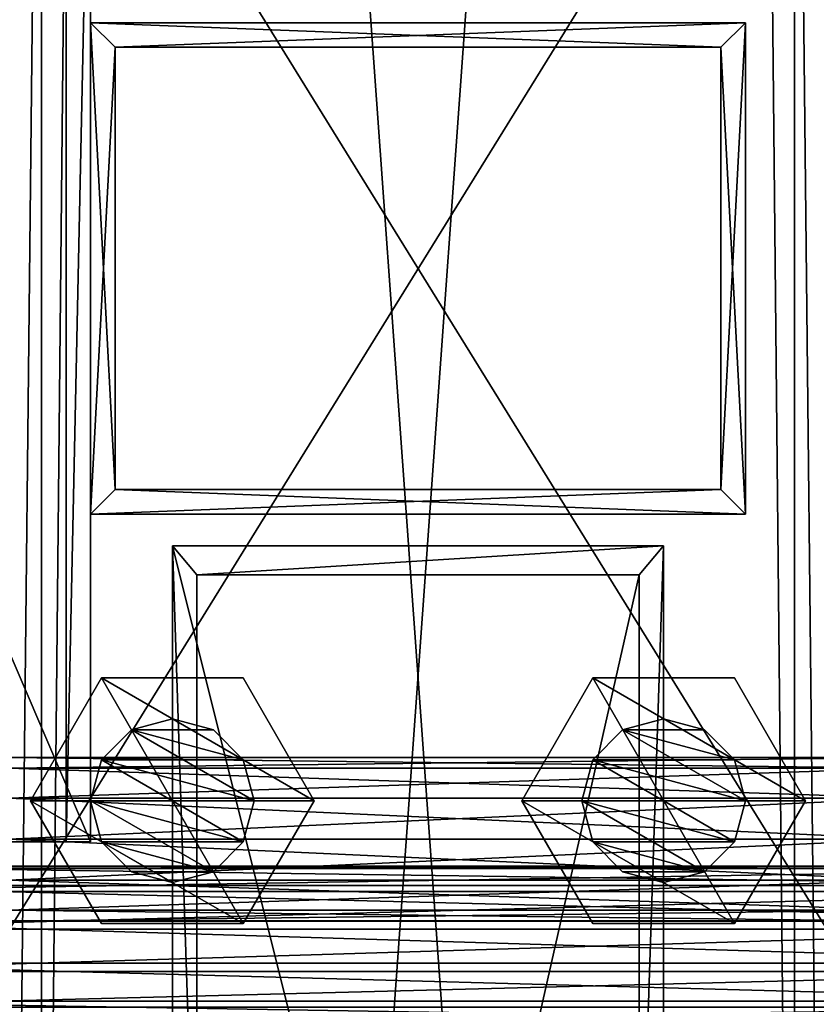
# Model space of a CAD drawing. Header units: millimetres. Extents: x -333 to 67333, y -930 to 39730.
# Tile 809 of 1056: x -49 to 49, y 29560 to 29680. Entities that reach past the tile are written whole.
import ezdxf

# ---------------------------------------------------------------- set-up
doc = ezdxf.new("R2010")
doc.units = ezdxf.units.MM
for name, color, linetype in [('13', 7, 'Continuous'), ('2', 7, 'Continuous'), ('5', 7, 'Continuous'), ('6', 7, 'Continuous'), ('8', 7, 'Continuous'), ('95', 7, 'Continuous'), ('99', 7, 'Continuous')]:
    doc.layers.add(name, color=color, linetype=linetype)

msp = doc.modelspace()

# ---------------------------------------------------------------- meshes
at = {"layer": '13', "color": 30}
mesh = msp.add_polyface(dxfattribs=at)
corners = [(-40, 29719.7, 4370.08), (-40, 29719.7, 4310.08), (-40, 29579.7, 4310.08), (-40, 29579.7, 4370.08), (-43, 29719.7, 4310.08), (-43, 29579.7, 4310.08), (-43, 29719.7, 4367.08), (-43, 29579.7, 4367.08), (-100, 29719.7, 4367.08), (-100, 29579.7, 4367.08), (-100, 29719.7, 4370.08), (-100, 29579.7, 4370.08)]
mesh.append_faces([[corners[k] for k in face] for face in [(0, 2, 3, 3), (1, 5, 2, 2), (4, 7, 5, 5), (6, 9, 7, 7), (8, 11, 9, 9), (10, 3, 11, 11), (0, 4, 1, 1), (8, 0, 10, 10), (7, 2, 5, 5)]], dxfattribs={"vtx0": -1, "color": 30})
mesh.append_faces([[corners[k] for k in face] for face in [(4, 0, 6, 6), (6, 0, 8, 8), (3, 7, 11, 11)]], dxfattribs={"vtx0": -1, "vtx1": -1, "color": 30})
mesh.append_faces([[corners[k] for k in face] for face in [(7, 3, 2, 2)]], dxfattribs={"vtx0": -1, "vtx2": -1, "vtx3": -1, "color": 30})
mesh.append_faces([[corners[k] for k in face] for face in [(9, 11, 7, 7)]], dxfattribs={"vtx1": -1, "color": 30})
mesh.append_faces([[corners[k] for k in face] for face in [(0, 1, 2, 2), (1, 4, 5, 5), (4, 6, 7, 7), (6, 8, 9, 9), (8, 10, 11, 11), (10, 0, 3, 3)]], dxfattribs={"vtx2": -1, "vtx3": -1, "color": 30})
at = {"layer": '2', "color": 20}
mesh = msp.add_polyface(dxfattribs=at)
corners = [(-37, 29622.7, 5014.92), (-37, 29676.7, 5003.44), (-37, 29676.7, 3539.41), (-37, 29622.7, 3539.41), (37, 29676.7, 5003.44), (37, 29676.7, 3539.41), (37, 29622.7, 5014.92), (37, 29622.7, 3539.41), (-40, 29619.7, 5015.55), (40, 29619.7, 5015.55), (40, 29619.7, 3539.41), (-40, 29619.7, 3539.41), (40, 29679.7, 5002.8), (40, 29679.7, 3539.41), (-40, 29679.7, 5002.8), (-40, 29679.7, 3539.41)]
mesh.append_faces([[corners[k] for k in face] for face in [(0, 2, 3, 3), (1, 5, 2, 2), (4, 7, 5, 5), (6, 3, 7, 7), (8, 10, 11, 11), (9, 13, 10, 10), (12, 15, 13, 13), (14, 11, 15, 15)]], dxfattribs={"vtx0": -1, "color": 20})
mesh.append_faces([[corners[k] for k in face] for face in [(9, 6, 12, 12), (6, 8, 0, 0), (0, 8, 1, 1), (12, 4, 14, 14), (4, 12, 6, 6), (14, 1, 8, 8), (11, 3, 15, 15), (3, 10, 7, 7), (7, 10, 5, 5), (15, 2, 13, 13), (2, 15, 3, 3), (13, 5, 10, 10)]], dxfattribs={"vtx0": -1, "vtx1": -1, "color": 20})
mesh.append_faces([[corners[k] for k in face] for face in [(6, 9, 8, 8), (14, 4, 1, 1), (3, 11, 10, 10), (13, 2, 5, 5)]], dxfattribs={"vtx0": -1, "vtx2": -1, "vtx3": -1, "color": 20})
mesh.append_faces([[corners[k] for k in face] for face in [(0, 1, 2, 2), (1, 4, 5, 5), (4, 6, 7, 7), (6, 0, 3, 3), (8, 9, 10, 10), (9, 12, 13, 13), (12, 14, 15, 15), (14, 8, 11, 11)]], dxfattribs={"vtx2": -1, "vtx3": -1, "color": 20})
mesh = msp.add_polyface(dxfattribs=at)
corners = [(-37, 29622.7, 3519.41), (-37, 29676.7, 3519.41), (-37, 29676.7, 3080), (-37, 29622.7, 3080), (37, 29676.7, 3519.41), (37, 29676.7, 3080), (37, 29622.7, 3519.41), (37, 29622.7, 3080), (-40, 29619.7, 3519.41), (40, 29619.7, 3519.41), (40, 29619.7, 3080), (-40, 29619.7, 3080), (40, 29679.7, 3519.41), (40, 29679.7, 3080), (-40, 29679.7, 3519.41), (-40, 29679.7, 3080)]
mesh.append_faces([[corners[k] for k in face] for face in [(0, 2, 3, 3), (1, 5, 2, 2), (4, 7, 5, 5), (6, 3, 7, 7), (8, 10, 11, 11), (9, 13, 10, 10), (12, 15, 13, 13), (14, 11, 15, 15)]], dxfattribs={"vtx0": -1, "color": 20})
mesh.append_faces([[corners[k] for k in face] for face in [(9, 6, 12, 12), (6, 8, 0, 0), (0, 8, 1, 1), (12, 4, 14, 14), (4, 12, 6, 6), (14, 1, 8, 8), (11, 3, 15, 15), (3, 10, 7, 7), (7, 10, 5, 5), (15, 2, 13, 13), (2, 15, 3, 3), (13, 5, 10, 10)]], dxfattribs={"vtx0": -1, "vtx1": -1, "color": 20})
mesh.append_faces([[corners[k] for k in face] for face in [(6, 9, 8, 8), (14, 4, 1, 1), (3, 11, 10, 10), (13, 2, 5, 5)]], dxfattribs={"vtx0": -1, "vtx2": -1, "vtx3": -1, "color": 20})
mesh.append_faces([[corners[k] for k in face] for face in [(0, 1, 2, 2), (1, 4, 5, 5), (4, 6, 7, 7), (6, 0, 3, 3), (8, 9, 10, 10), (9, 12, 13, 13), (12, 14, 15, 15), (14, 8, 11, 11)]], dxfattribs={"vtx2": -1, "vtx3": -1, "color": 20})
at = {"layer": '5', "color": 131}
mesh = msp.add_polyface(dxfattribs=at)
corners = [(-46, 38614.7, 2984), (46, 38614.7, 2984), (46, 29415, 2984), (-46, 29415, 2984), (46, 38614.7, 3076), (46, 29415, 3076), (-46, 38614.7, 3076), (-46, 29415, 3076), (-50, 38614.7, 2980), (-50, 38614.7, 3080), (-50, 29415, 3080), (-50, 29415, 2980), (50, 38614.7, 3080), (50, 29415, 3080), (50, 38614.7, 2980), (50, 29415, 2980)]
mesh.append_faces([[corners[k] for k in face] for face in [(0, 2, 3, 3), (1, 5, 2, 2), (4, 7, 5, 5), (6, 3, 7, 7), (8, 10, 11, 11), (9, 13, 10, 10), (12, 15, 13, 13), (14, 11, 15, 15)]], dxfattribs={"vtx0": -1, "color": 131})
mesh.append_faces([[corners[k] for k in face] for face in [(9, 6, 12, 12), (6, 8, 0, 0), (0, 8, 1, 1), (12, 4, 14, 14), (4, 12, 6, 6), (14, 1, 8, 8), (11, 3, 15, 15), (3, 10, 7, 7), (7, 10, 5, 5), (15, 2, 13, 13), (2, 15, 3, 3), (13, 5, 10, 10)]], dxfattribs={"vtx0": -1, "vtx1": -1, "color": 131})
mesh.append_faces([[corners[k] for k in face] for face in [(6, 9, 8, 8), (14, 4, 1, 1), (3, 11, 10, 10), (13, 2, 5, 5)]], dxfattribs={"vtx0": -1, "vtx2": -1, "vtx3": -1, "color": 131})
mesh.append_faces([[corners[k] for k in face] for face in [(0, 1, 2, 2), (1, 4, 5, 5), (4, 6, 7, 7), (6, 0, 3, 3), (8, 9, 10, 10), (9, 12, 13, 13), (12, 14, 15, 15), (14, 8, 11, 11)]], dxfattribs={"vtx2": -1, "vtx3": -1, "color": 131})
at = {"layer": '6', "color": 2}
mesh = msp.add_polyface(dxfattribs=at)
corners = [(-80, 19419.86, 7183.53), (80, 19419.86, 7183.53), (80, 30845.06, 4755.1), (-80, 30845.06, 4755.1), (-80, 19419.86, 7347.1), (-80, 30878.32, 4911.61), (80, 19419.86, 7347.1), (80, 30878.32, 4911.61), (75, 30846.1, 4759.99), (-75, 30846.1, 4759.99), (-75, 30877.28, 4906.72), (75, 30877.28, 4906.72), (-75, 19419.86, 7341.99), (75, 19419.86, 7341.99), (-75, 19419.86, 7188.64), (75, 19419.86, 7188.64)]
mesh.append_faces([[corners[k] for k in face] for face in [(0, 2, 3, 3), (4, 3, 5, 5), (6, 5, 7, 7), (1, 7, 2, 2), (12, 11, 10, 10), (14, 10, 9, 9), (15, 9, 8, 8), (13, 8, 11, 11)]], dxfattribs={"vtx0": -1, "color": 2})
mesh.append_faces([[corners[k] for k in face] for face in [(2, 8, 3, 3), (8, 7, 11, 11), (11, 7, 10, 10), (3, 9, 5, 5), (9, 3, 8, 8), (5, 10, 7, 7), (4, 12, 0, 0), (12, 6, 13, 13), (13, 6, 15, 15), (0, 14, 1, 1), (14, 0, 12, 12), (1, 15, 6, 6)]], dxfattribs={"vtx0": -1, "vtx1": -1, "color": 2})
mesh.append_faces([[corners[k] for k in face] for face in [(8, 2, 7, 7), (5, 9, 10, 10), (12, 4, 6, 6), (1, 14, 15, 15)]], dxfattribs={"vtx0": -1, "vtx2": -1, "vtx3": -1, "color": 2})
mesh.append_faces([[corners[k] for k in face] for face in [(0, 1, 2, 2), (4, 0, 3, 3), (6, 4, 5, 5), (1, 6, 7, 7), (12, 13, 11, 11), (14, 12, 10, 10), (15, 14, 9, 9), (13, 15, 8, 8)]], dxfattribs={"vtx2": -1, "vtx3": -1, "color": 2})
at = {"layer": '8', "color": 253}
mesh = msp.add_polyface(dxfattribs=at)
corners = [(27, 29310.51, 3427.29), (-27, 29310.51, 3427.29), (-27, 29525.28, 3080), (27, 29525.28, 3080), (-27, 29373.44, 3466.21), (-27, 29612.28, 3080), (27, 29373.44, 3466.21), (27, 29612.28, 3080), (30, 29307.95, 3425.71), (30, 29375.99, 3467.79), (30, 29615.81, 3080), (30, 29521.75, 3080), (-30, 29375.99, 3467.79), (-30, 29615.81, 3080), (-30, 29307.95, 3425.71), (-30, 29521.75, 3080)]
mesh.append_faces([[corners[k] for k in face] for face in [(0, 2, 3, 3), (1, 5, 2, 2), (4, 7, 5, 5), (6, 3, 7, 7), (8, 10, 11, 11), (9, 13, 10, 10), (12, 15, 13, 13), (14, 11, 15, 15)]], dxfattribs={"vtx0": -1, "color": 253})
mesh.append_faces([[corners[k] for k in face] for face in [(9, 6, 12, 12), (6, 8, 0, 0), (0, 8, 1, 1), (12, 4, 14, 14), (4, 12, 6, 6), (14, 1, 8, 8), (11, 3, 15, 15), (3, 10, 7, 7), (7, 10, 5, 5), (15, 2, 13, 13), (2, 15, 3, 3), (13, 5, 10, 10)]], dxfattribs={"vtx0": -1, "vtx1": -1, "color": 253})
mesh.append_faces([[corners[k] for k in face] for face in [(6, 9, 8, 8), (14, 4, 1, 1), (3, 11, 10, 10), (13, 2, 5, 5)]], dxfattribs={"vtx0": -1, "vtx2": -1, "vtx3": -1, "color": 253})
mesh.append_faces([[corners[k] for k in face] for face in [(0, 1, 2, 2), (1, 4, 5, 5), (4, 6, 7, 7), (6, 0, 3, 3), (8, 9, 10, 10), (9, 12, 13, 13), (12, 14, 15, 15), (14, 8, 11, 11)]], dxfattribs={"vtx2": -1, "vtx3": -1, "color": 253})
at = {"layer": '95', "color": 7}
mesh = msp.add_polyface(dxfattribs=at)
corners = [(-80, 29742.99, 5071.18), (-80, 29740.64, 5066.57), (89.99, 29740.64, 5066.57), (89.99, 29742.99, 5071.18), (-80, 29736.3, 5063.75), (89.99, 29736.3, 5063.75), (-80, 29731.13, 5063.48), (89.99, 29731.13, 5063.48), (-80, 29726.52, 5065.83), (89.99, 29726.52, 5065.83), (-80, 29723.7, 5070.17), (89.99, 29723.7, 5070.17), (-80, 29723.43, 5075.34), (89.99, 29723.43, 5075.34), (-80, 29725.78, 5079.95), (89.99, 29725.78, 5079.95), (-80, 29730.12, 5082.77), (89.99, 29730.12, 5082.77), (-80, 29735.29, 5083.04), (89.99, 29735.29, 5083.04), (-80, 29739.9, 5080.69), (89.99, 29739.9, 5080.69), (-80, 29742.72, 5076.35), (89.99, 29742.72, 5076.35), (89.99, 29750.15, 5069.66), (89.99, 29738.57, 5056.79), (102.49, 29738.57, 5056.79), (102.49, 29750.15, 5069.66), (89.99, 29721.62, 5060.39), (102.49, 29721.62, 5060.39), (89.99, 29716.27, 5076.86), (102.49, 29716.27, 5076.86), (89.99, 29727.86, 5089.73), (102.49, 29727.86, 5089.73), (89.99, 29744.8, 5086.13), (102.49, 29744.8, 5086.13), (-92.5, 29750.15, 5069.66), (-92.5, 29738.57, 5056.79), (-80, 29738.57, 5056.79), (-80, 29750.15, 5069.66), (-92.5, 29721.62, 5060.39), (-80, 29721.62, 5060.39), (-92.5, 29716.27, 5076.86), (-80, 29716.27, 5076.86), (-92.5, 29727.86, 5089.73), (-80, 29727.86, 5089.73), (-92.5, 29744.8, 5086.13), (-80, 29744.8, 5086.13), (-80, 29576.71, 5106.53), (-80, 29574.36, 5101.91), (89.99, 29574.36, 5101.91), (89.99, 29576.71, 5106.53), (-80, 29570.02, 5099.09), (89.99, 29570.02, 5099.09), (-80, 29564.85, 5098.82), (89.99, 29564.85, 5098.82), (-80, 29560.24, 5101.17), (89.99, 29560.24, 5101.17), (-80, 29557.42, 5105.51), (89.99, 29557.42, 5105.51), (-80, 29557.15, 5110.68), (89.99, 29557.15, 5110.68), (-80, 29559.5, 5115.3), (89.99, 29559.5, 5115.3), (-80, 29563.84, 5118.12), (89.99, 29563.84, 5118.12), (-80, 29569.01, 5118.39), (89.99, 29569.01, 5118.39), (-80, 29573.62, 5116.04), (89.99, 29573.62, 5116.04), (-80, 29576.44, 5111.69), (89.99, 29576.44, 5111.69), (89.99, 29583.87, 5105), (89.99, 29572.28, 5092.13), (102.49, 29572.28, 5092.13), (102.49, 29583.87, 5105), (89.99, 29555.34, 5095.73), (102.49, 29555.34, 5095.73), (89.99, 29549.99, 5112.21), (102.49, 29549.99, 5112.21), (89.99, 29561.58, 5125.08), (102.49, 29561.58, 5125.08), (89.99, 29578.52, 5121.48), (102.49, 29578.52, 5121.48), (-92.5, 29583.87, 5105), (-92.5, 29572.28, 5092.13), (-80, 29572.28, 5092.13), (-80, 29583.87, 5105), (-92.5, 29555.34, 5095.73), (-80, 29555.34, 5095.73), (-92.5, 29549.99, 5112.21), (-80, 29549.99, 5112.21), (-92.5, 29561.58, 5125.08), (-80, 29561.58, 5125.08), (-92.5, 29578.52, 5121.48), (-80, 29578.52, 5121.48)]
mesh.append_faces([[corners[k] for k in face] for face in [(0, 2, 3, 3), (1, 5, 2, 2), (4, 7, 5, 5), (6, 9, 7, 7), (8, 11, 9, 9), (10, 13, 11, 11), (12, 15, 13, 13), (14, 17, 15, 15), (16, 19, 17, 17), (18, 21, 19, 19), (20, 23, 21, 21), (22, 3, 23, 23), (4, 8, 6, 6), (18, 22, 20, 20), (23, 19, 21, 21), (11, 7, 9, 9), (24, 26, 27, 27), (25, 29, 26, 26), (28, 31, 29, 29), (30, 33, 31, 31), (32, 35, 33, 33), (34, 27, 35, 35), (25, 30, 28, 28), (32, 24, 34, 34), (27, 33, 35, 35), (31, 26, 29, 29), (36, 38, 39, 39), (37, 41, 38, 38), (40, 43, 41, 41), (42, 45, 43, 43), (44, 47, 45, 45), (46, 39, 47, 47), (37, 42, 40, 40), (44, 36, 46, 46), (39, 45, 47, 47), (43, 38, 41, 41), (48, 50, 51, 51), (49, 53, 50, 50), (52, 55, 53, 53), (54, 57, 55, 55), (56, 59, 57, 57), (58, 61, 59, 59), (60, 63, 61, 61), (62, 65, 63, 63), (64, 67, 65, 65), (66, 69, 67, 67), (68, 71, 69, 69), (70, 51, 71, 71), (52, 56, 54, 54), (64, 68, 66, 66), (71, 67, 69, 69), (59, 55, 57, 57), (72, 74, 75, 75), (73, 77, 74, 74), (76, 79, 77, 77), (78, 81, 79, 79), (80, 83, 81, 81), (82, 75, 83, 83), (73, 78, 76, 76), (80, 72, 82, 82), (75, 81, 83, 83), (79, 74, 77, 77), (84, 86, 87, 87), (85, 89, 86, 86), (88, 91, 89, 89), (90, 93, 91, 91), (92, 95, 93, 93), (94, 87, 95, 95), (85, 90, 88, 88), (92, 84, 94, 94), (87, 93, 95, 95), (91, 86, 89, 89)]], dxfattribs={"vtx0": -1, "color": 7})
mesh.append_faces([[corners[k] for k in face] for face in [(8, 4, 10, 10), (10, 1, 12, 12), (12, 0, 14, 14), (14, 0, 16, 16), (16, 22, 18, 18), (19, 23, 17, 17), (17, 3, 15, 15), (15, 2, 13, 13), (13, 5, 11, 11), (30, 24, 32, 32), (33, 27, 31, 31), (42, 36, 44, 44), (45, 39, 43, 43), (56, 52, 58, 58), (58, 49, 60, 60), (60, 49, 62, 62), (62, 70, 64, 64), (67, 71, 65, 65), (65, 51, 63, 63), (63, 50, 61, 61), (61, 53, 59, 59), (78, 72, 80, 80), (81, 75, 79, 79), (90, 84, 92, 92), (93, 87, 91, 91)]], dxfattribs={"vtx0": -1, "vtx1": -1, "color": 7})
mesh.append_faces([[corners[k] for k in face] for face in [(10, 4, 1, 1), (12, 1, 0, 0), (16, 0, 22, 22), (17, 23, 3, 3), (15, 3, 2, 2), (13, 2, 5, 5), (11, 5, 7, 7), (30, 25, 24, 24), (31, 27, 26, 26), (42, 37, 36, 36), (43, 39, 38, 38), (58, 52, 49, 49), (62, 49, 48, 48), (62, 48, 70, 70), (64, 70, 68, 68), (65, 71, 51, 51), (63, 51, 50, 50), (61, 50, 53, 53), (59, 53, 55, 55), (78, 73, 72, 72), (79, 75, 74, 74), (90, 85, 84, 84), (91, 87, 86, 86)]], dxfattribs={"vtx0": -1, "vtx2": -1, "vtx3": -1, "color": 7})
mesh.append_faces([[corners[k] for k in face] for face in [(0, 1, 2, 2), (1, 4, 5, 5), (4, 6, 7, 7), (6, 8, 9, 9), (8, 10, 11, 11), (10, 12, 13, 13), (12, 14, 15, 15), (14, 16, 17, 17), (16, 18, 19, 19), (18, 20, 21, 21), (20, 22, 23, 23), (22, 0, 3, 3), (24, 25, 26, 26), (25, 28, 29, 29), (28, 30, 31, 31), (30, 32, 33, 33), (32, 34, 35, 35), (34, 24, 27, 27), (36, 37, 38, 38), (37, 40, 41, 41), (40, 42, 43, 43), (42, 44, 45, 45), (44, 46, 47, 47), (46, 36, 39, 39), (48, 49, 50, 50), (49, 52, 53, 53), (52, 54, 55, 55), (54, 56, 57, 57), (56, 58, 59, 59), (58, 60, 61, 61), (60, 62, 63, 63), (62, 64, 65, 65), (64, 66, 67, 67), (66, 68, 69, 69), (68, 70, 71, 71), (70, 48, 51, 51), (72, 73, 74, 74), (73, 76, 77, 77), (76, 78, 79, 79), (78, 80, 81, 81), (80, 82, 83, 83), (82, 72, 75, 75), (84, 85, 86, 86), (85, 88, 89, 89), (88, 90, 91, 91), (90, 92, 93, 93), (92, 94, 95, 95), (94, 84, 87, 87)]], dxfattribs={"vtx2": -1, "vtx3": -1, "color": 7})
mesh = msp.add_polyface(dxfattribs=at)
corners = [(60, 29710, 3020), (60, 29711.34, 3015), (-50, 29711.34, 3015), (-50, 29710, 3020), (60, 29715, 3011.34), (-50, 29715, 3011.34), (60, 29720, 3010), (-50, 29720, 3010), (60, 29725, 3011.34), (-50, 29725, 3011.34), (60, 29728.66, 3015), (-50, 29728.66, 3015), (60, 29730, 3020), (-50, 29730, 3020), (60, 29728.66, 3025), (-50, 29728.66, 3025), (60, 29725, 3028.66), (-50, 29725, 3028.66), (60, 29720, 3030), (-50, 29720, 3030), (60, 29715, 3028.66), (-50, 29715, 3028.66), (60, 29711.34, 3025), (-50, 29711.34, 3025), (-50, 29702.68, 3020), (-50, 29711.34, 3005), (-62.5, 29711.34, 3005), (-62.5, 29702.68, 3020), (-50, 29728.66, 3005), (-62.5, 29728.66, 3005), (-50, 29737.32, 3020), (-62.5, 29737.32, 3020), (-50, 29728.66, 3035), (-62.5, 29728.66, 3035), (-50, 29711.34, 3035), (-62.5, 29711.34, 3035), (72.5, 29702.68, 3020), (72.5, 29711.34, 3005), (60, 29711.34, 3005), (60, 29702.68, 3020), (72.5, 29728.66, 3005), (60, 29728.66, 3005), (72.5, 29737.32, 3020), (60, 29737.32, 3020), (72.5, 29728.66, 3035), (60, 29728.66, 3035), (72.5, 29711.34, 3035), (60, 29711.34, 3035), (60, 29570, 3020), (60, 29571.34, 3015), (-50, 29571.34, 3015), (-50, 29570, 3020), (60, 29575, 3011.34), (-50, 29575, 3011.34), (60, 29580, 3010), (-50, 29580, 3010), (60, 29585, 3011.34), (-50, 29585, 3011.34), (60, 29588.66, 3015), (-50, 29588.66, 3015), (60, 29590, 3020), (-50, 29590, 3020), (60, 29588.66, 3025), (-50, 29588.66, 3025), (60, 29585, 3028.66), (-50, 29585, 3028.66), (60, 29580, 3030), (-50, 29580, 3030), (60, 29575, 3028.66), (-50, 29575, 3028.66), (60, 29571.34, 3025), (-50, 29571.34, 3025), (-50, 29562.68, 3020), (-50, 29571.34, 3005), (-62.5, 29571.34, 3005), (-62.5, 29562.68, 3020), (-50, 29588.66, 3005), (-62.5, 29588.66, 3005), (-50, 29597.32, 3020), (-62.5, 29597.32, 3020), (-50, 29588.66, 3035), (-62.5, 29588.66, 3035), (-50, 29571.34, 3035), (-62.5, 29571.34, 3035), (72.5, 29562.68, 3020), (72.5, 29571.34, 3005), (60, 29571.34, 3005), (60, 29562.68, 3020), (72.5, 29588.66, 3005), (60, 29588.66, 3005), (72.5, 29597.32, 3020), (60, 29597.32, 3020), (72.5, 29588.66, 3035), (60, 29588.66, 3035), (72.5, 29571.34, 3035), (60, 29571.34, 3035)]
mesh.append_faces([[corners[k] for k in face] for face in [(0, 2, 3, 3), (1, 5, 2, 2), (4, 7, 5, 5), (6, 9, 7, 7), (8, 11, 9, 9), (10, 13, 11, 11), (12, 15, 13, 13), (14, 17, 15, 15), (16, 19, 17, 17), (18, 21, 19, 19), (20, 23, 21, 21), (22, 3, 23, 23), (4, 8, 6, 6), (16, 20, 18, 18), (23, 19, 21, 21), (11, 7, 9, 9), (24, 26, 27, 27), (25, 29, 26, 26), (28, 31, 29, 29), (30, 33, 31, 31), (32, 35, 33, 33), (34, 27, 35, 35), (25, 30, 28, 28), (32, 24, 34, 34), (27, 33, 35, 35), (31, 26, 29, 29), (36, 38, 39, 39), (37, 41, 38, 38), (40, 43, 41, 41), (42, 45, 43, 43), (44, 47, 45, 45), (46, 39, 47, 47), (37, 42, 40, 40), (44, 36, 46, 46), (39, 45, 47, 47), (43, 38, 41, 41), (48, 50, 51, 51), (49, 53, 50, 50), (52, 55, 53, 53), (54, 57, 55, 55), (56, 59, 57, 57), (58, 61, 59, 59), (60, 63, 61, 61), (62, 65, 63, 63), (64, 67, 65, 65), (66, 69, 67, 67), (68, 71, 69, 69), (70, 51, 71, 71), (52, 56, 54, 54), (64, 68, 66, 66), (71, 67, 69, 69), (57, 53, 55, 55), (72, 74, 75, 75), (73, 77, 74, 74), (76, 79, 77, 77), (78, 81, 79, 79), (80, 83, 81, 81), (82, 75, 83, 83), (73, 78, 76, 76), (80, 72, 82, 82), (75, 81, 83, 83), (79, 74, 77, 77), (84, 86, 87, 87), (85, 89, 86, 86), (88, 91, 89, 89), (90, 93, 91, 91), (92, 95, 93, 93), (94, 87, 95, 95), (85, 90, 88, 88), (92, 84, 94, 94), (87, 93, 95, 95), (91, 86, 89, 89)]], dxfattribs={"vtx0": -1, "color": 7})
mesh.append_faces([[corners[k] for k in face] for face in [(8, 4, 10, 10), (10, 4, 12, 12), (12, 1, 14, 14), (14, 22, 16, 16), (19, 23, 17, 17), (17, 23, 15, 15), (15, 2, 13, 13), (13, 5, 11, 11), (30, 24, 32, 32), (33, 26, 31, 31), (42, 36, 44, 44), (45, 38, 43, 43), (56, 52, 58, 58), (58, 49, 60, 60), (60, 48, 62, 62), (62, 70, 64, 64), (67, 71, 65, 65), (65, 51, 63, 63), (63, 50, 61, 61), (61, 53, 59, 59), (59, 53, 57, 57), (78, 72, 80, 80), (81, 74, 79, 79), (90, 84, 92, 92), (93, 86, 91, 91)]], dxfattribs={"vtx0": -1, "vtx1": -1, "color": 7})
mesh.append_faces([[corners[k] for k in face] for face in [(12, 4, 1, 1), (14, 1, 0, 0), (14, 0, 22, 22), (16, 22, 20, 20), (15, 23, 3, 3), (15, 3, 2, 2), (13, 2, 5, 5), (11, 5, 7, 7), (30, 25, 24, 24), (33, 27, 26, 26), (42, 37, 36, 36), (45, 39, 38, 38), (58, 52, 49, 49), (60, 49, 48, 48), (62, 48, 70, 70), (64, 70, 68, 68), (65, 71, 51, 51), (63, 51, 50, 50), (61, 50, 53, 53), (78, 73, 72, 72), (81, 75, 74, 74), (90, 85, 84, 84), (93, 87, 86, 86)]], dxfattribs={"vtx0": -1, "vtx2": -1, "vtx3": -1, "color": 7})
mesh.append_faces([[corners[k] for k in face] for face in [(0, 1, 2, 2), (1, 4, 5, 5), (4, 6, 7, 7), (6, 8, 9, 9), (8, 10, 11, 11), (10, 12, 13, 13), (12, 14, 15, 15), (14, 16, 17, 17), (16, 18, 19, 19), (18, 20, 21, 21), (20, 22, 23, 23), (22, 0, 3, 3), (24, 25, 26, 26), (25, 28, 29, 29), (28, 30, 31, 31), (30, 32, 33, 33), (32, 34, 35, 35), (34, 24, 27, 27), (36, 37, 38, 38), (37, 40, 41, 41), (40, 42, 43, 43), (42, 44, 45, 45), (44, 46, 47, 47), (46, 36, 39, 39), (48, 49, 50, 50), (49, 52, 53, 53), (52, 54, 55, 55), (54, 56, 57, 57), (56, 58, 59, 59), (58, 60, 61, 61), (60, 62, 63, 63), (62, 64, 65, 65), (64, 66, 67, 67), (66, 68, 69, 69), (68, 70, 71, 71), (70, 48, 51, 51), (72, 73, 74, 74), (73, 76, 77, 77), (76, 78, 79, 79), (78, 80, 81, 81), (80, 82, 83, 83), (82, 72, 75, 75), (84, 85, 86, 86), (85, 88, 89, 89), (88, 90, 91, 91), (90, 92, 93, 93), (92, 94, 95, 95), (94, 84, 87, 87)]], dxfattribs={"vtx2": -1, "vtx3": -1, "color": 7})
mesh = msp.add_polyface(dxfattribs=at)
corners = [(-40, 29584.7, 3519.41), (-38.66, 29589.7, 3519.41), (-38.66, 29589.7, 3539.41), (-40, 29584.7, 3539.41), (-35, 29593.36, 3519.41), (-35, 29593.36, 3539.41), (-30, 29594.7, 3519.41), (-30, 29594.7, 3539.41), (-30, 29574.7, 3519.41), (-35, 29576.04, 3519.41), (-35, 29576.04, 3539.41), (-30, 29574.7, 3539.41), (-38.66, 29579.7, 3519.41), (-38.66, 29579.7, 3539.41), (-25, 29593.36, 3519.41), (-21.34, 29589.7, 3519.41), (-21.34, 29579.7, 3519.41), (-25, 29576.04, 3519.41), (-25, 29576.04, 3539.41), (-20, 29584.7, 3539.41), (-25, 29593.36, 3539.41), (-47.32, 29584.7, 3539.41), (-38.66, 29599.7, 3539.41), (-38.66, 29599.7, 3551.91), (-47.32, 29584.7, 3551.91), (-21.34, 29599.7, 3551.91), (-21.34, 29569.7, 3539.41), (-38.66, 29569.7, 3539.41), (-38.66, 29569.7, 3551.91), (-12.68, 29584.7, 3539.41), (-21.34, 29569.7, 3551.91), (-47.32, 29584.7, 3506.91), (-38.66, 29599.7, 3506.91), (-38.66, 29599.7, 3519.41), (-47.32, 29584.7, 3519.41), (-21.34, 29599.7, 3519.41), (-21.34, 29569.7, 3506.91), (-38.66, 29569.7, 3506.91), (-38.66, 29569.7, 3519.41), (-12.68, 29584.7, 3506.91), (-21.34, 29569.7, 3519.41)]
mesh.append_faces([[corners[k] for k in face] for face in [(0, 2, 3, 3), (1, 5, 2, 2), (4, 7, 5, 5), (8, 10, 11, 11), (9, 13, 10, 10), (12, 3, 13, 13), (4, 14, 6, 6), (13, 11, 10, 10), (20, 5, 7, 7), (21, 23, 24, 24), (22, 25, 23, 23), (27, 24, 28, 28), (26, 21, 27, 27), (24, 30, 28, 28), (31, 33, 34, 34), (32, 35, 33, 33), (37, 34, 38, 38), (36, 31, 37, 37), (34, 40, 38, 38)]], dxfattribs={"vtx0": -1, "color": 7})
mesh.append_faces([[corners[k] for k in face] for face in [(15, 4, 1, 1), (16, 1, 0, 0), (16, 0, 12, 12), (17, 12, 9, 9), (18, 13, 3, 3), (19, 3, 2, 2), (19, 2, 5, 5), (29, 22, 21, 21), (30, 24, 23, 23), (39, 32, 31, 31), (40, 34, 33, 33)]], dxfattribs={"vtx0": -1, "vtx2": -1, "vtx3": -1, "color": 7})
mesh.append_faces([[corners[k] for k in face] for face in [(0, 1, 2, 2), (1, 4, 5, 5), (4, 6, 7, 7), (8, 9, 10, 10), (9, 12, 13, 13), (12, 0, 3, 3), (21, 22, 23, 23), (26, 27, 28, 28), (27, 21, 24, 24), (31, 32, 33, 33), (36, 37, 38, 38), (37, 31, 34, 34)]], dxfattribs={"vtx2": -1, "vtx3": -1, "color": 7})
mesh = msp.add_polyface(dxfattribs=at)
corners = [(-30, 29594.7, 3519.41), (-25, 29593.36, 3519.41), (-25, 29593.36, 3539.41), (-30, 29594.7, 3539.41), (-21.34, 29589.7, 3519.41), (-21.34, 29589.7, 3539.41), (-20, 29584.7, 3519.41), (-20, 29584.7, 3539.41), (-21.34, 29579.7, 3519.41), (-21.34, 29579.7, 3539.41), (-25, 29576.04, 3519.41), (-25, 29576.04, 3539.41), (-30, 29574.7, 3519.41), (-30, 29574.7, 3539.41), (-35, 29593.36, 3519.41), (-38.66, 29589.7, 3519.41), (-38.66, 29579.7, 3519.41), (-35, 29576.04, 3519.41), (-38.66, 29579.7, 3539.41), (-40, 29584.7, 3539.41), (-35, 29593.36, 3539.41), (-38.66, 29599.7, 3539.41), (-21.34, 29599.7, 3539.41), (-21.34, 29599.7, 3551.91), (-12.68, 29584.7, 3539.41), (-12.68, 29584.7, 3551.91), (-21.34, 29569.7, 3539.41), (-21.34, 29569.7, 3551.91), (-38.66, 29569.7, 3551.91), (-47.32, 29584.7, 3539.41), (-38.66, 29599.7, 3551.91), (-38.66, 29599.7, 3506.91), (-21.34, 29599.7, 3506.91), (-21.34, 29599.7, 3519.41), (-12.68, 29584.7, 3506.91), (-12.68, 29584.7, 3519.41), (-21.34, 29569.7, 3506.91), (-21.34, 29569.7, 3519.41), (-38.66, 29569.7, 3519.41), (-47.32, 29584.7, 3506.91), (-38.66, 29599.7, 3519.41)]
mesh.append_faces([[corners[k] for k in face] for face in [(0, 2, 3, 3), (1, 5, 2, 2), (4, 7, 5, 5), (6, 9, 7, 7), (8, 11, 9, 9), (10, 13, 11, 11), (10, 17, 12, 12), (22, 25, 23, 23), (24, 27, 25, 25), (26, 28, 27, 27), (21, 24, 22, 22), (25, 30, 23, 23), (32, 35, 33, 33), (34, 37, 35, 35), (36, 38, 37, 37), (31, 34, 32, 32), (35, 40, 33, 33)]], dxfattribs={"vtx0": -1, "color": 7})
mesh.append_faces([[corners[k] for k in face] for face in [(1, 14, 4, 4), (4, 15, 6, 6), (6, 15, 8, 8), (8, 16, 10, 10), (13, 18, 11, 11), (11, 19, 9, 9), (9, 19, 7, 7), (7, 20, 5, 5), (5, 20, 2, 2), (24, 29, 26, 26), (27, 30, 25, 25), (34, 39, 36, 36), (37, 40, 35, 35)]], dxfattribs={"vtx0": -1, "vtx1": -1, "color": 7})
mesh.append_faces([[corners[k] for k in face] for face in [(0, 1, 2, 2), (1, 4, 5, 5), (4, 6, 7, 7), (6, 8, 9, 9), (8, 10, 11, 11), (10, 12, 13, 13), (21, 22, 23, 23), (22, 24, 25, 25), (24, 26, 27, 27), (31, 32, 33, 33), (32, 34, 35, 35), (34, 36, 37, 37)]], dxfattribs={"vtx2": -1, "vtx3": -1, "color": 7})
mesh = msp.add_polyface(dxfattribs=at)
corners = [(20, 29584.7, 3519.41), (21.34, 29589.7, 3519.41), (21.34, 29589.7, 3539.41), (20, 29584.7, 3539.41), (25, 29593.36, 3519.41), (25, 29593.36, 3539.41), (30, 29594.7, 3519.41), (30, 29594.7, 3539.41), (30, 29574.7, 3519.41), (25, 29576.04, 3519.41), (25, 29576.04, 3539.41), (30, 29574.7, 3539.41), (21.34, 29579.7, 3519.41), (21.34, 29579.7, 3539.41), (35, 29593.36, 3519.41), (38.66, 29589.7, 3519.41), (40, 29584.7, 3519.41), (38.66, 29579.7, 3519.41), (35, 29576.04, 3519.41), (35, 29576.04, 3539.41), (38.66, 29579.7, 3539.41), (40, 29584.7, 3539.41), (35, 29593.36, 3539.41), (12.68, 29584.7, 3539.41), (21.34, 29599.7, 3539.41), (21.34, 29599.7, 3551.91), (12.68, 29584.7, 3551.91), (38.66, 29599.7, 3551.91), (38.66, 29569.7, 3539.41), (21.34, 29569.7, 3539.41), (21.34, 29569.7, 3551.91), (47.32, 29584.7, 3539.41), (38.66, 29569.7, 3551.91), (12.68, 29584.7, 3506.91), (21.34, 29599.7, 3506.91), (21.34, 29599.7, 3519.41), (12.68, 29584.7, 3519.41), (38.66, 29599.7, 3519.41), (38.66, 29569.7, 3506.91), (21.34, 29569.7, 3506.91), (21.34, 29569.7, 3519.41), (47.32, 29584.7, 3506.91), (38.66, 29569.7, 3519.41)]
mesh.append_faces([[corners[k] for k in face] for face in [(0, 2, 3, 3), (1, 5, 2, 2), (4, 7, 5, 5), (8, 10, 11, 11), (9, 13, 10, 10), (12, 3, 13, 13), (4, 14, 6, 6), (13, 11, 10, 10), (22, 5, 7, 7), (23, 25, 26, 26), (24, 27, 25, 25), (29, 26, 30, 30), (28, 23, 29, 29), (26, 32, 30, 30), (33, 35, 36, 36), (34, 37, 35, 35), (39, 36, 40, 40), (38, 33, 39, 39), (36, 42, 40, 40)]], dxfattribs={"vtx0": -1, "color": 7})
mesh.append_faces([[corners[k] for k in face] for face in [(15, 4, 1, 1), (16, 1, 0, 0), (17, 0, 12, 12), (18, 12, 9, 9), (19, 13, 3, 3), (20, 3, 2, 2), (21, 2, 5, 5), (31, 24, 23, 23), (32, 26, 25, 25), (41, 34, 33, 33), (42, 36, 35, 35)]], dxfattribs={"vtx0": -1, "vtx2": -1, "vtx3": -1, "color": 7})
mesh.append_faces([[corners[k] for k in face] for face in [(0, 1, 2, 2), (1, 4, 5, 5), (4, 6, 7, 7), (8, 9, 10, 10), (9, 12, 13, 13), (12, 0, 3, 3), (23, 24, 25, 25), (28, 29, 30, 30), (29, 23, 26, 26), (33, 34, 35, 35), (38, 39, 40, 40), (39, 33, 36, 36)]], dxfattribs={"vtx2": -1, "vtx3": -1, "color": 7})
mesh = msp.add_polyface(dxfattribs=at)
corners = [(30, 29594.7, 3519.41), (35, 29593.36, 3519.41), (35, 29593.36, 3539.41), (30, 29594.7, 3539.41), (38.66, 29589.7, 3519.41), (38.66, 29589.7, 3539.41), (40, 29584.7, 3519.41), (40, 29584.7, 3539.41), (38.66, 29579.7, 3519.41), (38.66, 29579.7, 3539.41), (35, 29576.04, 3519.41), (35, 29576.04, 3539.41), (30, 29574.7, 3519.41), (30, 29574.7, 3539.41), (25, 29593.36, 3519.41), (21.34, 29589.7, 3519.41), (20, 29584.7, 3519.41), (21.34, 29579.7, 3519.41), (25, 29576.04, 3519.41), (21.34, 29579.7, 3539.41), (20, 29584.7, 3539.41), (21.34, 29589.7, 3539.41), (25, 29593.36, 3539.41), (21.34, 29599.7, 3539.41), (38.66, 29599.7, 3539.41), (38.66, 29599.7, 3551.91), (47.32, 29584.7, 3539.41), (47.32, 29584.7, 3551.91), (38.66, 29569.7, 3539.41), (38.66, 29569.7, 3551.91), (21.34, 29569.7, 3551.91), (12.68, 29584.7, 3539.41), (21.34, 29599.7, 3551.91), (21.34, 29599.7, 3506.91), (38.66, 29599.7, 3506.91), (38.66, 29599.7, 3519.41), (47.32, 29584.7, 3506.91), (47.32, 29584.7, 3519.41), (38.66, 29569.7, 3506.91), (38.66, 29569.7, 3519.41), (21.34, 29569.7, 3519.41), (12.68, 29584.7, 3506.91), (21.34, 29599.7, 3519.41)]
mesh.append_faces([[corners[k] for k in face] for face in [(0, 2, 3, 3), (1, 5, 2, 2), (4, 7, 5, 5), (6, 9, 7, 7), (8, 11, 9, 9), (10, 13, 11, 11), (10, 18, 12, 12), (24, 27, 25, 25), (26, 29, 27, 27), (28, 30, 29, 29), (23, 26, 24, 24), (27, 32, 25, 25), (34, 37, 35, 35), (36, 39, 37, 37), (38, 40, 39, 39), (33, 36, 34, 34), (37, 42, 35, 35)]], dxfattribs={"vtx0": -1, "color": 7})
mesh.append_faces([[corners[k] for k in face] for face in [(1, 14, 4, 4), (4, 15, 6, 6), (6, 16, 8, 8), (8, 17, 10, 10), (13, 19, 11, 11), (11, 20, 9, 9), (9, 21, 7, 7), (7, 22, 5, 5), (5, 22, 2, 2), (26, 31, 28, 28), (29, 32, 27, 27), (36, 41, 38, 38), (39, 42, 37, 37)]], dxfattribs={"vtx0": -1, "vtx1": -1, "color": 7})
mesh.append_faces([[corners[k] for k in face] for face in [(0, 1, 2, 2), (1, 4, 5, 5), (4, 6, 7, 7), (6, 8, 9, 9), (8, 10, 11, 11), (10, 12, 13, 13), (23, 24, 25, 25), (24, 26, 27, 27), (26, 28, 29, 29), (33, 34, 35, 35), (34, 36, 37, 37), (36, 38, 39, 39)]], dxfattribs={"vtx2": -1, "vtx3": -1, "color": 7})
at = {"layer": '99', "color": 7}
mesh = msp.add_polyface(dxfattribs=at)
corners = [(100, 1810, 1000), (-100, 1810, 1000), (-100, 4590, 1000), (100, 4590, 1000), (100, 1810, 2280), (-100, 1810, 2280), (100, 4590, 2280), (-100, 4590, 2280), (100, 0, 2950), (-100, 0, 2950), (-100, 38800, 2950), (100, 38800, 2950), (100, 38800, -700), (-100, 38800, -700), (-100, 0, -700), (100, 0, -700), (100, 36990, 2280), (-100, 36990, 2280), (-100, 34210, 2280), (100, 34210, 2280), (-100, 34210, 1000), (100, 34210, 1000), (-100, 36990, 1000), (100, 36990, 1000), (100, 19847.42, 2200), (-100, 19847.42, 2200), (-100, 18949.94, 2200), (100, 18949.94, 2200), (-100, 18949.94, 100), (100, 18949.94, 100), (-100, 19847.42, 100), (100, 19847.42, 100), (100, 30990, 2280), (-100, 30990, 2280), (-100, 28210, 2280), (100, 28210, 2280), (-100, 28210, 1000), (100, 28210, 1000), (-100, 30990, 1000), (100, 30990, 1000), (100, 24990, 2280), (-100, 24990, 2280), (-100, 22210, 2280), (100, 22210, 2280), (-100, 22210, 1000), (100, 22210, 1000), (-100, 24990, 1000), (100, 24990, 1000), (100, 16590, 2280), (-100, 16590, 2280), (-100, 13810, 2280), (100, 13810, 2280), (-100, 13810, 1000), (100, 13810, 1000), (-100, 16590, 1000), (100, 16590, 1000), (100, 10590, 1000), (100, 10590, 2280), (100, 7810, 2280), (100, 7810, 1000), (-100, 7810, 2280), (-100, 7810, 1000), (-100, 10590, 1000), (-100, 10590, 2280)]
mesh.append_faces([[corners[k] for k in face] for face in [(0, 2, 3, 3), (4, 1, 0, 0), (6, 5, 4, 4), (3, 7, 6, 6), (8, 10, 11, 11), (12, 10, 13, 13), (14, 12, 13, 13), (8, 14, 9, 9), (16, 18, 19, 19), (19, 20, 21, 21), (21, 22, 23, 23), (23, 17, 16, 16), (24, 26, 27, 27), (27, 28, 29, 29), (29, 30, 31, 31), (31, 25, 24, 24), (32, 34, 35, 35), (35, 36, 37, 37), (37, 38, 39, 39), (39, 33, 32, 32), (40, 42, 43, 43), (43, 44, 45, 45), (45, 46, 47, 47), (47, 41, 40, 40), (48, 50, 51, 51), (51, 52, 53, 53), (53, 54, 55, 55), (55, 49, 48, 48), (58, 61, 59, 59), (59, 62, 56, 56), (56, 63, 57, 57), (57, 60, 58, 58)]], dxfattribs={"vtx0": -1, "color": 7})
mesh.append_faces([[corners[k] for k in face] for face in [(29, 55, 27, 27), (55, 56, 53, 53), (27, 48, 24, 24), (15, 29, 12, 12), (0, 8, 4, 4), (4, 8, 6, 6), (58, 8, 57, 57), (51, 8, 48, 48), (43, 8, 40, 40), (35, 8, 32, 32), (19, 8, 16, 16), (12, 23, 11, 11), (31, 12, 29, 29), (23, 39, 21, 21), (11, 16, 8, 8), (32, 21, 39, 39), (21, 32, 19, 19), (40, 37, 47, 47), (37, 40, 35, 35), (24, 45, 31, 31), (45, 24, 43, 43), (57, 53, 56, 56), (53, 57, 51, 51), (6, 59, 3, 3), (59, 6, 58, 58), (42, 25, 44, 44), (25, 42, 26, 26), (44, 30, 46, 46), (36, 30, 38, 38), (20, 30, 22, 22), (9, 5, 10, 10), (5, 14, 1, 1), (1, 14, 2, 2), (61, 14, 62, 62), (52, 14, 54, 54), (28, 14, 30, 30), (10, 17, 13, 13), (17, 33, 18, 18), (13, 30, 14, 14), (38, 18, 33, 33), (18, 38, 20, 20), (46, 34, 41, 41), (34, 46, 36, 36), (26, 54, 28, 28), (62, 50, 63, 63), (50, 62, 52, 52), (2, 60, 7, 7), (60, 2, 61, 61)]], dxfattribs={"vtx0": -1, "vtx1": -1, "color": 7})
mesh.append_faces([[corners[k] for k in face] for face in [(55, 29, 0, 0), (55, 3, 59, 59), (29, 15, 0, 0), (6, 8, 58, 58), (57, 8, 51, 51), (48, 8, 43, 43), (40, 8, 35, 35), (32, 8, 19, 19), (23, 12, 31, 31), (23, 31, 45, 45), (23, 47, 37, 37), (43, 24, 48, 48), (46, 30, 36, 36), (38, 30, 20, 20), (2, 14, 61, 61), (62, 14, 52, 52), (54, 14, 28, 28), (17, 10, 5, 5), (17, 7, 60, 60), (17, 63, 50, 50), (17, 49, 42, 42), (17, 41, 34, 34), (13, 22, 30, 30), (49, 26, 42, 42)]], dxfattribs={"vtx0": -1, "vtx1": -1, "vtx2": -1, "vtx3": -1, "color": 7})
mesh.append_faces([[corners[k] for k in face] for face in [(55, 0, 3, 3), (55, 59, 56, 56), (27, 55, 48, 48), (0, 15, 8, 8), (23, 45, 47, 47), (23, 37, 39, 39), (11, 23, 16, 16), (44, 25, 30, 30), (5, 9, 14, 14), (17, 5, 7, 7), (17, 60, 63, 63), (17, 50, 49, 49), (17, 42, 41, 41), (17, 34, 33, 33), (13, 17, 22, 22), (26, 49, 54, 54)]], dxfattribs={"vtx0": -1, "vtx2": -1, "vtx3": -1, "color": 7})
mesh.append_faces([[corners[k] for k in face] for face in [(0, 1, 2, 2), (4, 5, 1, 1), (6, 7, 5, 5), (3, 2, 7, 7), (8, 9, 10, 10), (12, 11, 10, 10), (14, 15, 12, 12), (8, 15, 14, 14), (16, 17, 18, 18), (19, 18, 20, 20), (21, 20, 22, 22), (23, 22, 17, 17), (24, 25, 26, 26), (27, 26, 28, 28), (29, 28, 30, 30), (31, 30, 25, 25), (32, 33, 34, 34), (35, 34, 36, 36), (37, 36, 38, 38), (39, 38, 33, 33), (40, 41, 42, 42), (43, 42, 44, 44), (45, 44, 46, 46), (47, 46, 41, 41), (48, 49, 50, 50), (51, 50, 52, 52), (53, 52, 54, 54), (55, 54, 49, 49), (58, 60, 61, 61), (59, 61, 62, 62), (56, 62, 63, 63), (57, 63, 60, 60)]], dxfattribs={"vtx2": -1, "vtx3": -1, "color": 7})
mesh = msp.add_polyface(dxfattribs=at)
corners = [(65, 29544.7, 3529.41), (-65, 29544.7, 3529.41), (-65, 29754.7, 3529.41), (65, 29754.7, 3529.41), (-65, 29544.7, 3519.41), (-65, 29754.7, 3519.41), (65, 29544.7, 3519.41), (65, 29754.7, 3519.41)]
mesh.append_faces([[corners[k] for k in face] for face in [(0, 2, 3, 3), (1, 5, 2, 2), (4, 7, 5, 5), (6, 3, 7, 7), (1, 6, 4, 4), (3, 5, 7, 7)]], dxfattribs={"vtx0": -1, "color": 7})
mesh.append_faces([[corners[k] for k in face] for face in [(0, 1, 2, 2), (1, 4, 5, 5), (4, 6, 7, 7), (6, 0, 3, 3), (1, 0, 6, 6), (3, 2, 5, 5)]], dxfattribs={"vtx2": -1, "vtx3": -1, "color": 7})
mesh = msp.add_polyface(dxfattribs=at)
corners = [(65, 29544.7, 3539.41), (-65, 29544.7, 3539.41), (-65, 29754.7, 3539.41), (65, 29754.7, 3539.41), (-65, 29544.7, 3529.41), (-65, 29754.7, 3529.41), (65, 29544.7, 3529.41), (65, 29754.7, 3529.41)]
mesh.append_faces([[corners[k] for k in face] for face in [(0, 2, 3, 3), (1, 5, 2, 2), (4, 7, 5, 5), (6, 3, 7, 7), (1, 6, 4, 4), (3, 5, 7, 7)]], dxfattribs={"vtx0": -1, "color": 7})
mesh.append_faces([[corners[k] for k in face] for face in [(0, 1, 2, 2), (1, 4, 5, 5), (4, 6, 7, 7), (6, 0, 3, 3), (1, 0, 6, 6), (3, 2, 5, 5)]], dxfattribs={"vtx2": -1, "vtx3": -1, "color": 7})

doc.saveas('drawing.dxf')
